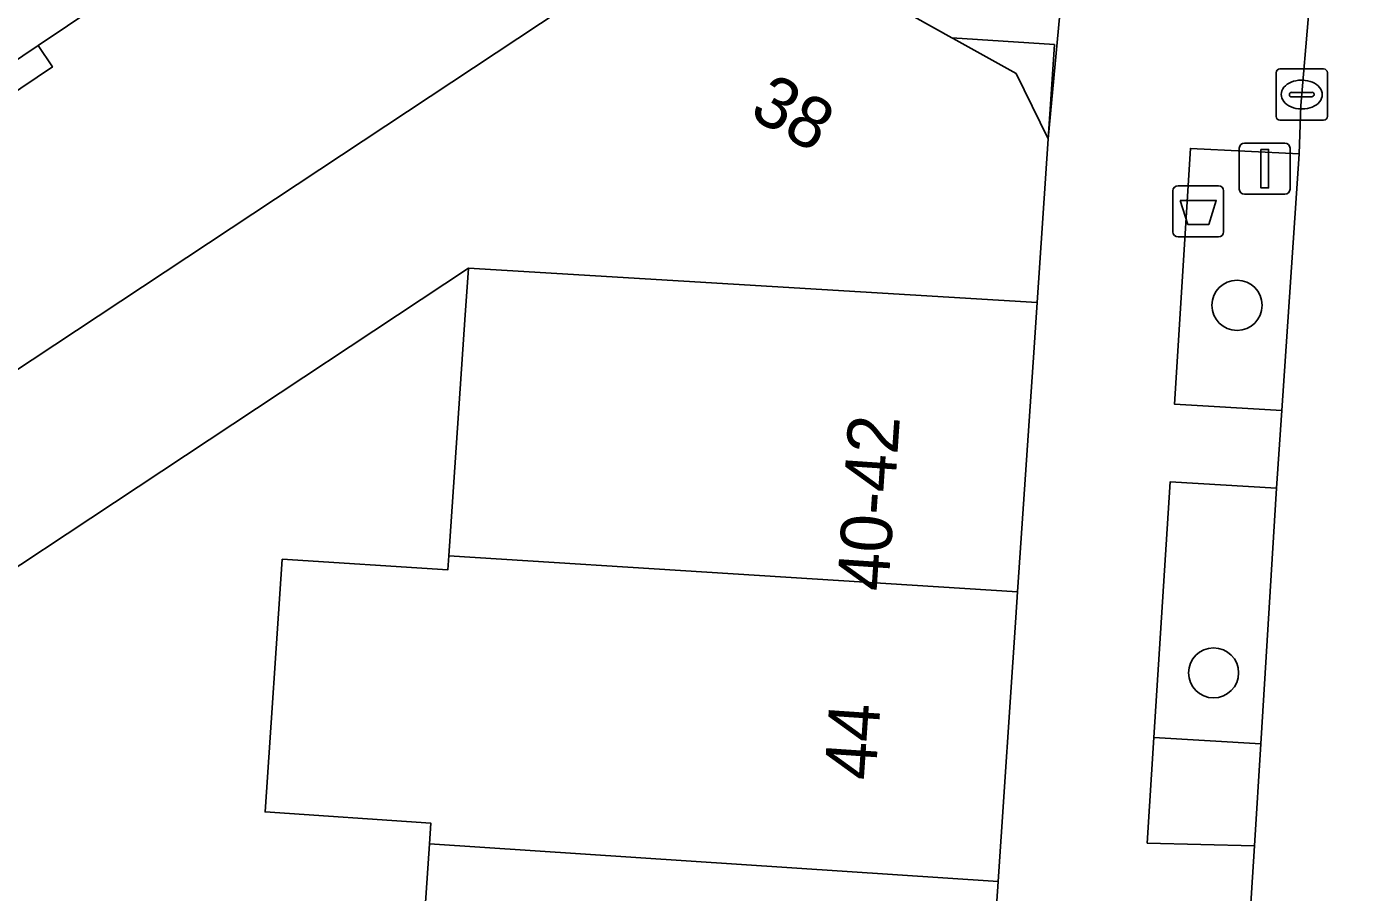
# Model space of a CAD drawing. Extents: x 159960 to 160866, y 382700 to 383354.
# Drawn here: x 160552.56 to 160578.46, y 382911.98 to 382928.88 of the extents above; entities that cross this region are included whole.
import ezdxf

# ---------------------------------------------------------------- set-up
doc = ezdxf.new("R2010")
doc.units = 0
for name, color, linetype in [('IMGEO_Afvalbak', 7, 'Continuous'), ('IMGEO_Boom', 7, 'Continuous'), ('IMGEO_Erf', 7, 'Continuous'), ('IMGEO_Groenvoorziening', 7, 'Continuous'), ('IMGEO_Kolk', 7, 'Continuous'), ('IMGEO_Lichtmast', 7, 'Continuous'), ('IMGEO_Pand', 7, 'Continuous'), ('IMGEO_Pand_nummerreeks', 7, 'Continuous'), ('IMGEO_Pand_overbouw', 7, 'Continuous'), ('IMGEO_Parkeervlak_open', 7, 'Continuous'), ('IMGEO_Rijbaan_lokaal_open', 7, 'Continuous'), ('IMGEO_Voetpad_open', 7, 'Continuous')]:
    doc.layers.add(name, color=color, linetype=linetype)

msp = doc.modelspace()

# ---------------------------------------------------------------- linework, layer by layer
at = {"layer": 'IMGEO_Afvalbak'}
for p, q in [((160574.923, 382924.876), (160574.923, 382925.676)), ((160574.923, 382925.676), (160574.923, 382924.876)), ((160575.023, 382925.776), (160575.813, 382925.776)), ((160575.813, 382925.776), (160575.023, 382925.776)), ((160575.913, 382925.676), (160575.913, 382924.876)), ((160575.913, 382924.876), (160575.913, 382925.676)), ((160575.813, 382924.776), (160575.023, 382924.776)), ((160575.023, 382924.776), (160575.813, 382924.776))]:
    msp.add_line(p, q, dxfattribs=at)
msp.add_lwpolyline([(160575.066, 382925.49), (160575.77, 382925.49), (160575.621, 382925.02), (160575.215, 382925.02), (160575.066, 382925.49)], dxfattribs=at)
for centre, start, end in [((160575.023, 382925.676), 90, 180), ((160575.023, 382925.676), 90, 180), ((160575.813, 382925.676), 0, 90), ((160575.813, 382925.676), 360, 90), ((160575.023, 382924.876), 180, 270), ((160575.023, 382924.876), 180, 270), ((160575.813, 382924.876), 270, 0), ((160575.813, 382924.876), 270, 0)]:
    msp.add_arc(centre, 0.1, start, end, dxfattribs=at)
at = {"layer": 'IMGEO_Boom'}
for centre in [(160576.174, 382923.442), (160575.717, 382916.268)]:
    msp.add_circle(centre, 0.489, dxfattribs=at)
at = {"layer": 'IMGEO_Erf'}
msp.add_lwpolyline([(160560.082, 382907.962), (160560.418, 382912.933), (160560.445, 382913.334), (160557.212, 382913.553), (160557.545, 382918.486), (160560.779, 382918.281), (160560.797, 382918.55), (160561.109, 382923.159), (160561.177, 382924.168), (160550.128, 382916.853), (160548.356, 382919.53), (160546.387, 382918.2), (160547.313, 382918.019), (160547.887, 382918.406), (160550.68, 382914.26), (160553.953, 382909.402)], dxfattribs=at)
at = {"layer": 'IMGEO_Groenvoorziening'}
for points in [[(160577.048, 382921.391), (160577.386, 382926.4), (160575.266, 382926.502), (160574.956, 382921.512)], [(160576.637, 382914.885), (160576.946, 382919.875), (160574.869, 382919.995), (160574.552, 382915.005)], [(160576.637, 382914.885), (160574.552, 382915.005), (160574.421, 382912.946), (160576.513, 382912.893)]]:
    msp.add_lwpolyline(points, close=True, dxfattribs=at)
at = {"layer": 'IMGEO_Kolk'}
for p, q in [((160576.936, 382927.129), (160576.936, 382927.981)), ((160577.011, 382928.055), (160577.863, 382928.055)), ((160577.937, 382927.981), (160577.937, 382927.129)), ((160577.424, 382927.835), (160577.449, 382927.835)), ((160577.195, 382927.549), (160577.195, 382927.561)), ((160577.633, 382927.512), (160577.235, 382927.512)), ((160577.238, 382927.598), (160577.636, 382927.598)), ((160577.679, 382927.561), (160577.679, 382927.549)), ((160577.447, 382927.275), (160577.422, 382927.275)), ((160577.863, 382927.055), (160577.011, 382927.055))]:
    msp.add_line(p, q, dxfattribs=at)
for points in [[(160576.936, 382927.129), (160576.936, 382927.981)], [(160577.011, 382928.055), (160577.863, 382928.055)], [(160577.937, 382927.981), (160577.937, 382927.129)], [(160577.863, 382927.055), (160577.011, 382927.055)]]:
    msp.add_lwpolyline(points, dxfattribs=at)
for centre, radius, start, end in [((160577.013, 382927.979), 0.0765, 91.552, 178.448), ((160577.013, 382927.979), 0.0765, 91.552, 178.448), ((160577.861, 382927.979), 0.0765, 1.552, 88.448), ((160577.861, 382927.979), 0.0765, 1.552, 88.448), ((160577.235, 382927.558), 0.0403, 85.8775, 175.7526), ((160577.232, 382927.548), 0.0366, 178.938, 274.7102), ((160577.636, 382927.555), 0.043, 264.8664, 352.4533), ((160577.64, 382927.56), 0.0386, 1.7309, 96.639), ((160577.013, 382927.131), 0.0765, 181.552, 268.448), ((160577.013, 382927.131), 0.0765, 181.552, 268.448), ((160577.861, 382927.131), 0.0765, 271.552, 358.448), ((160577.861, 382927.131), 0.0765, 271.552, 358.448)]:
    msp.add_arc(centre, radius, start, end, dxfattribs=at)
for centre, major_axis, ratio, start_param, end_param in [((160577.423, 382927.555), (-0.387, 0.002), 0.722429, 4.712389, 7.853982), ((160577.448, 382927.555), (-0.39, 0.002), 0.717154, 1.570796, 4.712389)]:
    msp.add_ellipse(centre, major_axis=major_axis, ratio=ratio, start_param=start_param, end_param=end_param, dxfattribs=at)
at = {"layer": 'IMGEO_Lichtmast'}
for p, q in [((160576.219, 382925.709), (160576.219, 382926.509)), ((160576.219, 382926.509), (160576.219, 382925.709)), ((160576.319, 382926.609), (160577.109, 382926.609)), ((160577.109, 382926.609), (160576.319, 382926.609)), ((160577.209, 382926.509), (160577.209, 382925.709)), ((160577.209, 382925.709), (160577.209, 382926.509)), ((160577.109, 382925.609), (160576.319, 382925.609)), ((160576.319, 382925.609), (160577.109, 382925.609))]:
    msp.add_line(p, q, dxfattribs=at)
msp.add_lwpolyline([(160576.639, 382926.484), (160576.789, 382926.484), (160576.789, 382925.734), (160576.639, 382925.734), (160576.639, 382926.484)], dxfattribs=at)
for centre, start, end in [((160576.319, 382926.509), 90, 180), ((160576.319, 382926.509), 90, 180), ((160577.109, 382926.509), 0, 90), ((160577.109, 382926.509), 360, 90), ((160576.319, 382925.709), 180, 270), ((160576.319, 382925.709), 180, 270), ((160577.109, 382925.709), 270, 0), ((160577.109, 382925.709), 270, 0)]:
    msp.add_arc(centre, 0.1, start, end, dxfattribs=at)
at = {"layer": 'IMGEO_Pand'}
for points in [[(160572.49, 382926.689), (160571.865, 382927.963), (160570.636, 382928.65), (160570.61, 382928.664), (160566.024, 382931.226), (160548.356, 382919.53), (160550.128, 382916.853), (160561.177, 382924.168), (160572.275, 382923.497)], [(160560.797, 382918.55), (160571.893, 382917.847), (160572.202, 382922.421), (160572.275, 382923.497), (160561.177, 382924.168), (160561.109, 382923.159)], [(160571.859, 382917.347), (160571.893, 382917.847), (160560.797, 382918.55), (160560.779, 382918.281), (160557.545, 382918.486), (160557.212, 382913.553), (160560.445, 382913.334), (160560.418, 382912.933), (160571.511, 382912.196)], [(160560.418, 382912.933), (160560.082, 382907.962), (160571.174, 382907.212), (160571.511, 382912.196)]]:
    msp.add_lwpolyline(points, close=True, dxfattribs=at)
at = {"layer": 'IMGEO_Pand_overbouw'}
msp.add_lwpolyline([(160572.614, 382928.529), (160570.61, 382928.664), (160570.636, 382928.65), (160571.865, 382927.963), (160572.49, 382926.689)], close=True, dxfattribs=at)
at = {"layer": 'IMGEO_Parkeervlak_open'}
msp.add_lwpolyline([(160535.756, 382917.055), (160548.789, 382925.823), (160552.781, 382928.509), (160553.929, 382929.281), (160554.583, 382929.698), (160557.444, 382931.626)], dxfattribs=at)
at = {"layer": 'IMGEO_Rijbaan_lokaal_open'}
msp.add_lwpolyline([(160578.811, 382879.134), (160578.938, 382881.122), (160579.066, 382883.133), (160579.079, 382883.337), (160581.948, 382927.486), (160582.398, 382933.745), (160577.849, 382934.058), (160577.566, 382929.1), (160577.42, 382927.341), (160577.386, 382926.4), (160577.048, 382921.391), (160576.946, 382919.875), (160576.637, 382914.885), (160576.513, 382912.893), (160576.412, 382911.263), (160576.142, 382906.91), (160575.998, 382905.366), (160575.423, 382896.333), (160574.978, 382889.347), (160574.408, 382880.398), (160574.172, 382878.219)], dxfattribs=at)
at = {"layer": 'IMGEO_Voetpad_open'}
for points in [[(160538.138, 382911.903), (160538.73, 382912.302), (160538.922, 382913.289), (160540.309, 382914.223), (160541.368, 382914.016), (160542.984, 382915.105), (160544.873, 382916.378), (160545.053, 382917.301), (160546.387, 382918.2), (160548.356, 382919.53), (160566.024, 382931.226), (160570.61, 382928.664), (160570.636, 382928.65), (160571.865, 382927.963), (160572.49, 382926.689), (160573.407, 382936.518), (160569.518, 382936.799)], [(160577.566, 382929.1), (160575.429, 382929.215), (160575.761, 382934.217), (160577.849, 382934.058), (160578.01, 382936.176), (160573.407, 382936.518), (160572.49, 382926.689), (160572.275, 382923.497), (160572.202, 382922.421), (160571.893, 382917.847), (160571.859, 382917.347), (160571.511, 382912.196), (160571.174, 382907.212)], [(160557.444, 382931.626), (160554.583, 382929.698), (160553.929, 382929.281), (160552.781, 382928.509), (160553.06, 382928.095), (160549.068, 382925.409), (160548.789, 382925.823), (160535.756, 382917.055)], [(160570.589, 382855.637), (160572.294, 382880.565), (160574.408, 382880.398), (160574.978, 382889.347), (160572.894, 382889.502), (160573.359, 382896.487), (160573.959, 382905.499), (160575.998, 382905.366), (160576.142, 382906.91), (160574.046, 382907.023), (160574.321, 382911.355), (160576.412, 382911.263), (160576.513, 382912.893), (160574.421, 382912.946), (160574.552, 382915.005), (160574.869, 382919.995), (160576.946, 382919.875), (160577.048, 382921.391), (160574.956, 382921.512), (160575.266, 382926.502), (160577.386, 382926.4), (160577.42, 382927.341), (160577.566, 382929.1)]]:
    msp.add_lwpolyline(points, dxfattribs=at)
msp.add_lwpolyline([(160548.789, 382925.823), (160549.068, 382925.409), (160553.06, 382928.095), (160552.781, 382928.509)], close=True, dxfattribs=at)

# ---------------------------------------------------------------- texts
at = {"layer": 'IMGEO_Pand_nummerreeks'}
for s, rotation, p in [('38', 330.8078, (160566.629, 382927.131)), ('40-42', 86.1339, (160569.367, 382917.846)), ('44', 86.1327, (160569.118, 382914.158))]:
    msp.add_text(s, height=1, rotation=rotation, dxfattribs=at).set_placement(p)

doc.saveas('drawing.dxf')
